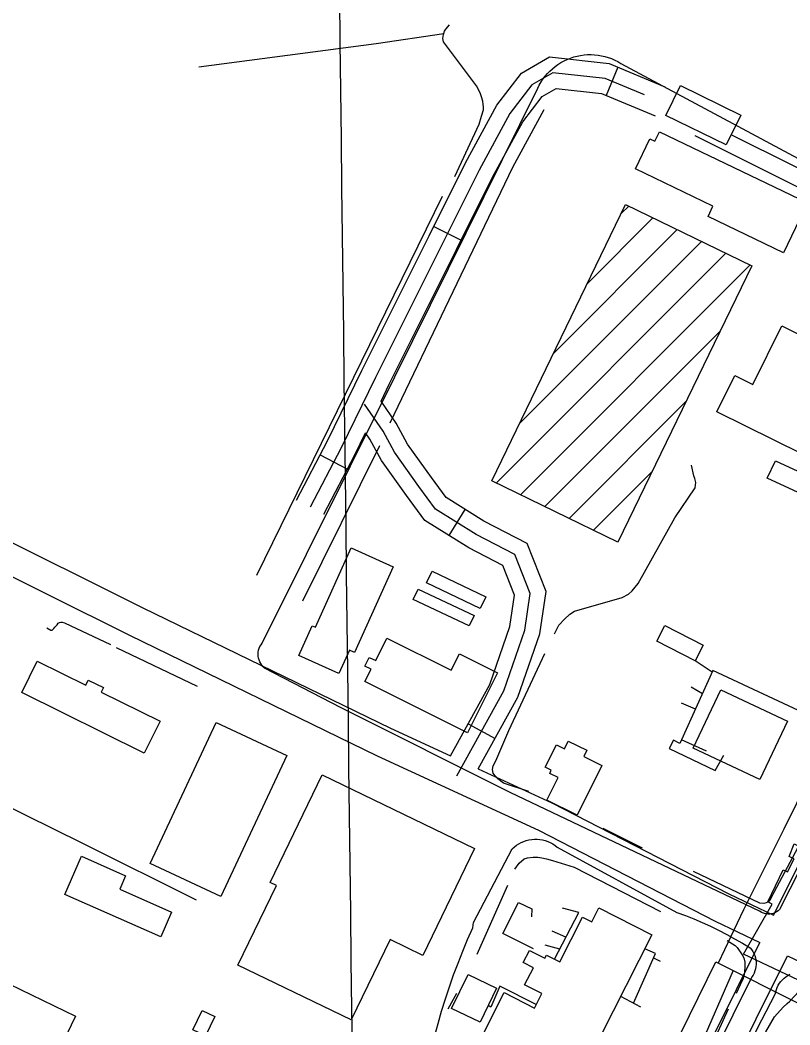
# Model space of a CAD drawing. Extents: x 3683402 to 3721514, y 487807 to 513565.
# Drawn here: x 3713694 to 3714448, y 497585 to 498568 of the extents above; entities that cross this region are included whole.
import ezdxf

# ---------------------------------------------------------------- set-up
doc = ezdxf.new("R2010")
doc.units = 0
for name, color, linetype in [('V-BLDG-OTLN', 7, 'Continuous'), ('V-GRID-MAJR', 7, 'Continuous'), ('V-RAIL-TRAK', 7, 'Continuous'), ('V-ROAD-CNTR', 7, 'Continuous'), ('V-SITE-OTLN', 7, 'Continuous'), ('V-TOPO-SHOR', 7, 'Continuous'), ('V-UTIL-LINE', 7, 'Continuous')]:
    doc.layers.add(name, color=color, linetype=linetype)

msp = doc.modelspace()

# ---------------------------------------------------------------- linework, layer by layer
at = {"layer": 'V-BLDG-OTLN'}
for p, q in [((3714282.74, 498378.97), (3714289.95, 498386.18)), ((3714249.49, 498310.37), (3714313.76, 498374.64)), ((3714216.25, 498241.77), (3714337.58, 498363.1)), ((3714183, 498173.17), (3714361.39, 498351.56)), ((3714160.2, 498115.01), (3714385.21, 498340.02)), ((3714184.01, 498103.47), (3714409.02, 498328.48)), ((3714207.83, 498091.93), (3714379.52, 498263.62)), ((3714231.64, 498080.39), (3714346.28, 498195.02)), ((3714255.46, 498068.85), (3714313.04, 498126.43)), ((3714279.27, 498057.31), (3714279.79, 498057.83))]:
    msp.add_line(p, q, dxfattribs=at)
for points in [[(3714340.62, 498504.23), (3714399.67, 498475.23), (3714385.29, 498445.95), (3714326.24, 498474.95)], [(3714441.45, 498340.48), (3714367.69, 498375.95), (3714372.48, 498385.91), (3714296.52, 498422.44), (3714310.69, 498451.91), (3714315.49, 498449.6), (3714319.97, 498458.92), (3714464.89, 498389.23)], [(3714410.58, 498327.72), (3714279.49, 498057.2), (3714155.84, 498117.12), (3714286.94, 498387.64)], [(3714411.34, 498211.55), (3714439.8, 498269.05), (3714488, 498245.19), (3714491.38, 498252.03), (3714521.31, 498237.22), (3714518.23, 498231.02), (3714534.27, 498223.08), (3714487.96, 498129.51), (3714376.35, 498184.74), (3714393.89, 498220.19)], [(3714461.87, 498106.7), (3714461.32, 498106.94), (3714460, 498103.92), (3714425.65, 498119.84), (3714433.55, 498136.88), (3714468.38, 498120.74)], [(3714059.53, 498033.14), (3714021.56, 497949.03), (3714016.58, 497951.27), (3714006.3, 497928.5), (3713967.07, 497946.21), (3713980.18, 497975.25), (3713983.23, 497973.88), (3714018.37, 498051.72)], [(3714097.66, 498028.64), (3714150.01, 498003.64), (3714144.55, 497992.2), (3714092.19, 498017.19)], [(3714083.87, 498011.18), (3714138.55, 497985.37), (3714133.69, 497975.09), (3714079.01, 498000.9)], [(3714325.23, 497975.4), (3714362.87, 497956.36), (3714355.16, 497941.12), (3714317.52, 497960.16)], [(3714132.32, 497870.61), (3714031.77, 497920.8), (3714037.78, 497932.84), (3714031.73, 497935.86), (3714035.96, 497944.34), (3714042.35, 497941.16), (3714053.34, 497963.16), (3714116.33, 497931.72), (3714124.31, 497947.73), (3714161.53, 497929.15)], [(3713815.75, 497850.68), (3713695.86, 497910.01), (3713711.03, 497940.66), (3713758.48, 497917.18), (3713760.93, 497922.13), (3713775.7, 497914.82), (3713773.5, 497910.38), (3713831.17, 497881.84)], [(3714445.36, 497881.77), (3714418.47, 497824.77), (3714353.16, 497855.58), (3714380.05, 497912.58)], [(3713955.26, 497848.21), (3713890.71, 497710.21), (3713821.69, 497742.49), (3713886.24, 497880.49)], [(3714263.82, 497838.65), (3714239.66, 497789.92), (3714209.91, 497804.67), (3714220.79, 497826.62), (3714212.63, 497830.67), (3714214.18, 497833.81), (3714208.25, 497836.75), (3714219.2, 497858.83), (3714227.04, 497854.94), (3714230.75, 497862.42), (3714249.02, 497853.36), (3714246.09, 497847.44)], [(3714139.1, 497757.21), (3714088.59, 497652.51), (3714056.31, 497668.08), (3714018.43, 497589.57), (3713907.51, 497643.08), (3713945.12, 497721.05), (3713939.06, 497723.98), (3713989.83, 497829.21)], [(3713831.88, 497670.86), (3713737.95, 497712.36), (3713754.39, 497749.59), (3713797.5, 497730.54), (3713791.74, 497717.51), (3713842.57, 497695.05)], [(3714312.65, 497672.87), (3714261.95, 497572.84), (3714270, 497568.76), (3714247.3, 497523.97), (3714209.68, 497543.04), (3714194.44, 497512.97), (3714158.56, 497531.16), (3714167.94, 497549.68), (3714173, 497547.11), (3714175.53, 497552.11), (3714143.81, 497568.18), (3714168.13, 497616.15), (3714197.81, 497601.11), (3714204.96, 497615.23), (3714188.12, 497623.76), (3714196.62, 497640.53), (3714186.82, 497645.49), (3714192.87, 497657.42), (3714207.83, 497649.84), (3714209.4, 497652.94), (3714222.44, 497646.34), (3714244.61, 497690.08), (3714253.81, 497685.42), (3714260.86, 497699.11)], [(3714160.58, 497620.44), (3714144.46, 497587.17), (3714116.6, 497600.68), (3714132.72, 497633.94)], [(3713748.53, 497593.18), (3713687.01, 497465.79), (3713648.03, 497484.61), (3713666.12, 497522.08), (3713661.81, 497524.16), (3713667.42, 497535.76), (3713672.01, 497533.55), (3713673.52, 497536.7), (3713674.27, 497536.34), (3713689.28, 497567.41), (3713662.49, 497580.35), (3713683.79, 497624.45)], [(3713884.73, 497592.72), (3713875.7, 497573.71), (3713863.32, 497579.58), (3713872.35, 497598.6)]]:
    msp.add_lwpolyline(points, close=True, dxfattribs=at)
at = {"layer": 'V-GRID-MAJR'}
msp.add_spline([(3714067.22, 493529.22), (3713994.96, 499587.78), (3713922.67, 505648.27), (3713850.39, 511708.78), (3713850.36, 511710.7)], degree=3, dxfattribs=at)
at = {"layer": 'V-RAIL-TRAK'}
for points in [[(3715581.81, 497835.22), (3715575.78, 497840.9), (3715569.62, 497846.43), (3715563.31, 497851.81), (3715556.88, 497857.02), (3715550.31, 497862.07), (3715543.62, 497866.96), (3715536.81, 497871.67), (3715529.88, 497876.21), (3715522.84, 497880.57), (3715515.69, 497884.76), (3715508.44, 497888.76), (3715276.01, 498002.79), (3714954.29, 498159.37), (3714931.27, 498170.57), (3714736.61, 498269.34), (3714536.3, 498364.27), (3714354.95, 498454.75)], [(3715491.42, 497911.76), (3715269.26, 498023.16), (3715042.45, 498136.28), (3714980.36, 498167.25), (3714840.53, 498236.06), (3714799.77, 498256.12), (3714680.27, 498313.48), (3714575.92, 498363.58), (3714390.22, 498456.01)]]:
    msp.add_lwpolyline(points, dxfattribs=at)
at = {"layer": 'V-ROAD-CNTR'}
for p, q in [((3714279.39, 498522.2), (3714267.83, 498494.51)), ((3714099.14, 498366.24), (3714125.98, 498352.83)), ((3713987.97, 498142.62), (3714014.57, 498128.73)), ((3714114.1, 498063.67), (3714129.92, 498089.16)), ((3714132.85, 497879.42), (3714159.11, 497864.92))]:
    msp.add_line(p, q, dxfattribs=at)
for points in [[(3713964.82, 498098.3), (3713995.1, 498156.27), (3714028.75, 498225.07), (3714094.52, 498356.99), (3714130.18, 498428.37), (3714161.03, 498484.89), (3714185.14, 498516.26), (3714212.46, 498532.11), (3714270.81, 498525.78), (3714325.32, 498503.03)], [(3714305.4, 498495.09), (3714267.04, 498511.1), (3714215.73, 498516.67), (3714195.23, 498504.78), (3714173.63, 498476.68), (3714143.48, 498421.43), (3714107.94, 498350.29), (3714042.2, 498218.43), (3714008.49, 498149.5), (3713978.12, 498091.36)], [(3714047.53, 498195.17), (3714055.65, 498211.79), (3714121.36, 498343.59), (3714156.78, 498414.48), (3714186.24, 498468.47), (3714205.32, 498493.29), (3714219, 498501.22), (3714263.26, 498496.42), (3714315.91, 498474.45)], [(3712683.59, 498449.25), (3712690.21, 498448.29), (3712753.55, 498418.63), (3712803.48, 498399.93), (3712887.13, 498376.2), (3712981.61, 498349.92), (3713063.02, 498322.22), (3713147.34, 498294.46), (3713242.91, 498259.69), (3713354.04, 498219.23), (3713467.34, 498171.24), (3713567.08, 498117.09), (3713656.4, 498071.62), (3713814.51, 497992.85), (3714056.64, 497874.98), (3714115.43, 497847.86)], [(3712679.28, 498419.56), (3712681.51, 498419.24), (3712741.91, 498390.95), (3712794.11, 498371.4), (3712879.02, 498347.32), (3712972.75, 498321.25), (3713053.49, 498293.77), (3713137.52, 498266.11), (3713232.65, 498231.5), (3713343.05, 498191.31), (3713454.3, 498144.19), (3713553.12, 498090.54), (3713642.91, 498044.83), (3713801.26, 497965.93), (3714043.79, 497847.87), (3714201.66, 497775.04), (3714374.66, 497686.07), (3714418.48, 497665.15)], [(3714142.74, 497835.26), (3714181.54, 497905.54), (3714202.92, 497967.27), (3714209.11, 498008.72), (3714190.43, 498055.9), (3714148.2, 498077.81), (3714111.32, 498100.71), (3714096.84, 498120.56), (3714073.45, 498153.12), (3714062.33, 498173.76), (3714047.53, 498195.17)], [(3714121.82, 497828.39), (3714167.78, 497911.67), (3714188.29, 497970.86), (3714193.68, 498006.95), (3714178.55, 498045.16), (3714140.78, 498064.76), (3714100.93, 498089.51), (3714084.69, 498111.76), (3714060.7, 498145.15), (3714049.51, 498165.91), (3714031.23, 498192.37)], [(3713991.41, 498084.41), (3714021.88, 498142.73), (3714032.41, 498164.27)], [(3714115.43, 497847.86), (3714154.03, 497917.79), (3714173.66, 497974.46), (3714178.25, 498005.18), (3714166.67, 498034.43), (3714133.36, 498051.71), (3714090.53, 498078.31), (3714072.54, 498102.96), (3714047.96, 498137.18), (3714036.7, 498158.07), (3714032.41, 498164.27)], [(3714431.87, 497692), (3714460.93, 497750.29), (3714607.92, 498052.32), (3714657.65, 498153.23)], [(3714142.74, 497835.26), (3714214.81, 497802.01), (3714387.99, 497712.95), (3714431.87, 497692)], [(3714055.88, 496926.94), (3714096.36, 497002.5), (3714189.37, 497208.12), (3714326.83, 497481.34), (3714418.48, 497665.15)], [(3714082.83, 496913.72), (3714123.28, 496989.22), (3714216.45, 497195.19), (3714353.66, 497467.9), (3714445.56, 497652.23)], [(3714445.56, 497652.23), (3714582.35, 497586.92)]]:
    msp.add_lwpolyline(points, dxfattribs=at)
at = {"layer": 'V-SITE-OTLN'}
for points in [[(3714498.12, 497816.18), (3714437.52, 497697.39), (3714436.19, 497696.21), (3714434.74, 497695.19), (3714433.17, 497694.36), (3714431.51, 497693.72), (3714429.79, 497693.28), (3714428.03, 497693.04), (3714426.26, 497693.02), (3714424.49, 497693.2), (3714422.76, 497693.6), (3714421.09, 497694.2), (3714419.5, 497694.99), (3714418.02, 497695.96), (3714174.72, 497811.63), (3714008.53, 497894.92), (3713933.54, 497933.9), (3713932.1, 497935.22), (3713930.83, 497936.69), (3713929.72, 497938.29), (3713928.81, 497940.01), (3713928.09, 497941.82), (3713927.58, 497943.7), (3713927.28, 497945.62), (3713927.2, 497947.57), (3713927.35, 497949.51), (3713927.7, 497951.42), (3713928.28, 497953.29), (3713929.05, 497955.07), (3713930.03, 497956.76), (3713931.19, 497958.32), (3714060.98, 498219.01), (3714200.93, 498501.6), (3714202.47, 498504.66), (3714204.19, 498507.63), (3714206.08, 498510.49), (3714208.15, 498513.23), (3714210.38, 498515.84), (3714212.76, 498518.31), (3714215.29, 498520.63), (3714217.95, 498522.79), (3714220.74, 498524.79), (3714223.64, 498526.62), (3714226.65, 498528.27), (3714229.75, 498529.73), (3714232.94, 498531), (3714236.2, 498532.08), (3714239.51, 498532.96), (3714242.88, 498533.64), (3714246.28, 498534.11), (3714249.7, 498534.37), (3714253.13, 498534.43), (3714256.56, 498534.28), (3714259.97, 498533.93), (3714263.35, 498533.37), (3714266.7, 498532.6), (3714269.99, 498531.64), (3714273.22, 498530.47), (3714276.37, 498529.12), (3714279.43, 498527.57), (3714282.4, 498525.85), (3714529.05, 498393.68)], [(3714100.12, 497574.08), (3714103.37, 497586.1), (3714106.83, 497598.05), (3714110.52, 497609.94), (3714114.43, 497621.76), (3714118.56, 497633.5), (3714122.91, 497645.16), (3714127.47, 497656.73), (3714132.25, 497668.22), (3714137.25, 497679.63), (3714138.05, 497684.83), (3714176.03, 497756.98), (3714178.02, 497758.77), (3714180.15, 497760.39), (3714182.4, 497761.84), (3714184.76, 497763.09), (3714187.22, 497764.15), (3714189.76, 497765), (3714192.36, 497765.65), (3714195, 497766.08), (3714197.67, 497766.28), (3714200.35, 497766.27), (3714203.02, 497766.05), (3714205.66, 497765.6), (3714208.25, 497764.94), (3714210.79, 497764.07), (3714213.24, 497763), (3714215.59, 497761.73), (3714217.84, 497760.27), (3714219.96, 497758.63)], [(3714219.96, 497758.63), (3714337.23, 497694.67), (3714345.54, 497691.58), (3714353.78, 497688.29), (3714361.94, 497684.8), (3714370.01, 497681.13), (3714377.99, 497677.27), (3714385.88, 497673.22), (3714393.68, 497668.98), (3714401.37, 497664.56), (3714408.95, 497659.96), (3714410.32, 497658.24), (3714411.52, 497656.41), (3714412.53, 497654.46), (3714413.37, 497652.43), (3714414, 497650.34), (3714414.43, 497648.18), (3714414.66, 497646), (3714414.69, 497643.81), (3714414.5, 497641.62), (3714414.11, 497639.46), (3714413.52, 497637.35), (3714412.73, 497635.31), (3714411.75, 497633.34), (3714410.59, 497631.48), (3714355.13, 497519.66)], [(3714407.17, 497564.13), (3714420.21, 497589.52), (3714433.47, 497614.81), (3714433.91, 497617.03), (3714434.55, 497619.22), (3714435.39, 497621.33), (3714436.4, 497623.36), (3714437.6, 497625.3), (3714438.95, 497627.12), (3714440.47, 497628.81), (3714442.13, 497630.37), (3714443.92, 497631.77), (3714445.83, 497633), (3714447.83, 497634.07)]]:
    msp.add_lwpolyline(points, dxfattribs=at)
at = {"layer": 'V-TOPO-SHOR'}
for p, q in [((3713926.01, 498024.9), (3714107.85, 498395.73)), ((3713970.92, 497999.68), (3714046.41, 498151.65)), ((3713788.2, 497954.06), (3713867.4, 497916.03)), ((3714303.48, 497757.54), (3714264.91, 497776.81)), ((3714141.75, 497653.92), (3714171.81, 497721.45)), ((3714113.37, 497600.34), (3714121.63, 497615.57)), ((3714387.48, 497599.82), (3714336.23, 497488.92))]:
    msp.add_line(p, q, dxfattribs=at)
for points in [[(3714119.82, 498415.24), (3714143.7, 498466.44), (3714145.89, 498474.18), (3714147.8, 498480.28), (3714147.68, 498483.3), (3714147.63, 498485.63), (3714147.07, 498488.75), (3714146.02, 498493.17), (3714144.7, 498497.16), (3714141.1, 498503.69), (3714108.73, 498547.01), (3714108.09, 498550.21), (3714108.75, 498554), (3714109.07, 498555.03), (3714109.75, 498557.26), (3714111, 498559.48), (3714114.51, 498563.48)], [(3713869.02, 498522.32), (3714042.68, 498545.29), (3714109.07, 498555.03)], [(3714056.35, 498174.04), (3714117.99, 498302.65), (3714176.68, 498424.3), (3714207.38, 498480.83)], [(3714217.39, 497967.53), (3714221.67, 497976.01), (3714227.21, 497981.62), (3714232.47, 497986.73), (3714236.92, 497989.51), (3714283.52, 498003.02), (3714289.79, 498006.29), (3714293.21, 498009.35), (3714299.29, 498016.77), (3714335.29, 498080.99), (3714354.94, 498110.48), (3714355.79, 498115.4), (3714354.83, 498119.56), (3714353.83, 498122.16), (3714351.4, 498132.57)], [(3713720.5, 497973.18), (3713724.26, 497970.93), (3713725.55, 497970.99), (3713727.39, 497972.6), (3713728.36, 497973.88), (3713729.06, 497974.82), (3713730.38, 497976.35), (3713731.61, 497977.8), (3713732.75, 497978.64), (3713733.96, 497978.88), (3713735.25, 497978.86), (3713737.57, 497978.05), (3713782.69, 497956.93)], [(3714192.14, 497812.95), (3714167.39, 497821.11), (3714161.76, 497825.61), (3714159.21, 497828.24), (3714157.44, 497830.86), (3714156.71, 497834.5), (3714157.29, 497838.12), (3714159.96, 497843), (3714172.61, 497872.86), (3714207.76, 497948.24)], [(3714499.96, 497841.35), (3714429.45, 497709.15), (3714428.11, 497706.32), (3714426.27, 497704.8), (3714424.7, 497704.04), (3714422.1, 497703.31), (3714418.48, 497703.88), (3714353.4, 497734.72)], [(3713866.85, 497706.65), (3713755.77, 497762.05), (3713643.64, 497817.21)], [(3714178.44, 497737.11), (3714182.67, 497742.75), (3714187.75, 497747.26), (3714191.05, 497748.15), (3714196.32, 497748.67), (3714200.9, 497748.69), (3714204.86, 497748.11), (3714209.42, 497747.17), (3714215.34, 497745.44), (3714223.93, 497742.8), (3714236.47, 497738.98), (3714321.05, 497695.7)], [(3714386.22, 497667.22), (3714394.17, 497662.17), (3714396.22, 497660.32), (3714401.03, 497653.25), (3714402.54, 497650.11), (3714403.51, 497645.95), (3714403.7, 497641.8), (3714403.35, 497636.36), (3714403.05, 497633.78), (3714401.96, 497629.91), (3714399.01, 497623.73), (3714395.24, 497615.24)], [(3714385.35, 497492.16), (3714424.27, 497577.85), (3714432.75, 497592.32), (3714441.34, 497602.05), (3714445.1, 497605.6), (3714447.7, 497607.93), (3714456.67, 497617.27), (3714458.99, 497620.17), (3714461.11, 497622.6), (3714462.66, 497624.19), (3714465.24, 497625.86), (3714467.53, 497626.68), (3714476.71, 497625.11), (3714510.38, 497607.41), (3714553.36, 497584.34)]]:
    msp.add_lwpolyline(points, dxfattribs=at)
at = {"layer": 'V-UTIL-LINE'}
for p, q in [((3714371.67, 497929.89), (3714355.16, 497941.12)), ((3714362.13, 497908.78), (3714350.96, 497915.17)), ((3714355.32, 497893.73), (3714341.56, 497899.36)), ((3714366.18, 497852.45), (3714341.64, 497863.47)), ((3714228.54, 497670.36), (3714215.11, 497676.32)), ((3714222.44, 497658.64), (3714208.36, 497662.62)), ((3714314.33, 497650.38), (3714320.65, 497647.01)), ((3714392.17, 497637.66), (3714349.09, 497538.95)), ((3714282.09, 497612.58), (3714301.57, 497602.19))]:
    msp.add_line(p, q, dxfattribs=at)
for points in [[(3714491.23, 497875.88), (3714372.36, 497931.4), (3714341.64, 497863.47), (3714340.13, 497860.12), (3714333.96, 497863.33), (3714329.68, 497855.1), (3714374.7, 497833.66), (3714382.97, 497848.56)], [(3714502.72, 497899.02), (3714491.23, 497875.88), (3714441.69, 497776.1), (3714402.34, 497697.16), (3714377.68, 497644.95)], [(3714527.46, 497594.88), (3714402.43, 497653.88), (3714430.42, 497702.67), (3714426.05, 497705.08), (3714441.32, 497736.45), (3714445.44, 497734.57), (3714451.85, 497747.17), (3714446.96, 497749.32), (3714451.83, 497761.95), (3714505.58, 497735.7)], [(3714196.85, 497659.02), (3714166.91, 497673.93), (3714182.17, 497704.53), (3714195.28, 497698.1), (3714194.95, 497690.2)], [(3714217.38, 497648.9), (3714241.1, 497694.53), (3714225.3, 497698.77)], [(3714294.65, 497605.89), (3714316.14, 497654.46), (3714305.62, 497659.01)], [(3714113.6, 497489.37), (3714092.37, 497440.98), (3714236.88, 497368.98), (3714280.19, 497452.78), (3714375.25, 497646.17), (3714392.17, 497637.66), (3714536.83, 497564.93)], [(3714199.5, 497604.45), (3714163.76, 497622.41), (3714154.88, 497601.81), (3714152.42, 497603.6)]]:
    msp.add_lwpolyline(points, dxfattribs=at)

doc.saveas('drawing.dxf')
